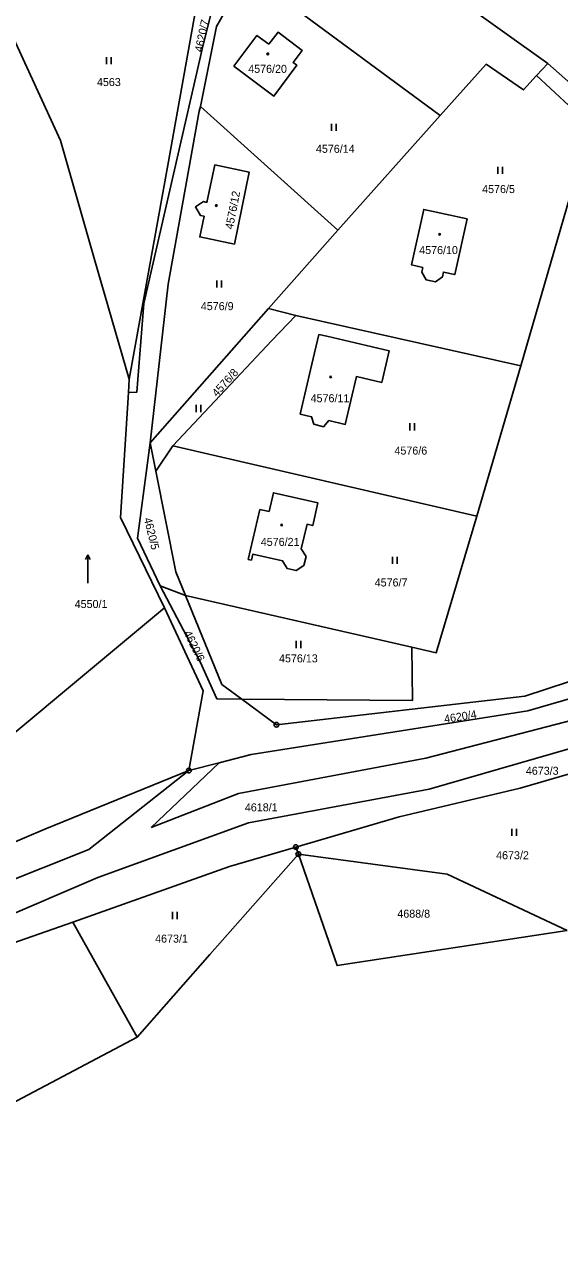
# Model space of a CAD drawing. Extents: x -733394 to -722299, y -1082822 to -1075049.
# Drawn here: x -726250.9 to -726137.2, y -1076731.2 to -1076473.5 of the extents above; entities that cross this region are included whole.
import ezdxf

# ---------------------------------------------------------------- set-up
doc = ezdxf.new("R2010")
doc.units = 0
for name, color, linetype in [('Hranice parcel', 7, 'Continuous'), ('Parcelní čísla', 7, 'Continuous'), ('Vnitřní kresba', 7, 'Continuous'), ('Značky bodu BP', 7, 'Continuous'), ('Značky budov', 7, 'Continuous'), ('Značky kultur', 7, 'Continuous')]:
    doc.layers.add(name, color=color, linetype=linetype)

msp = doc.modelspace()

# ---------------------------------------------------------------- linework, layer by layer
at = {"layer": 'Hranice parcel'}
for p, q in [((-726203.63, -1076462.5), (-726162.57, -1076492.82)), ((-726142.14, -1076484.36), (-726139.77, -1076481.78)), ((-726139.77, -1076481.78), (-726129.52, -1076490.84)), ((-726130.71, -1076494.97), (-726142.14, -1076484.36)), ((-726184.34, -1076517.16), (-726213.47, -1076490.89)), ((-726162.57, -1076492.82), (-726184.34, -1076517.16)), ((-726145.48, -1076545.97), (-726130.71, -1076494.97)), ((-726184.34, -1076517.16), (-726199.02, -1076533.81)), ((-726199.02, -1076533.81), (-726224.14, -1076562.32)), ((-726199.02, -1076533.81), (-726193.19, -1076535.32)), ((-726193.19, -1076535.32), (-726145.48, -1076545.97)), ((-726154.8, -1076577.9), (-726145.48, -1076545.97)), ((-726228.71, -1076551.69), (-726228.59, -1076548.8)), ((-726230.43, -1076578.19), (-726228.71, -1076551.69)), ((-726224.14, -1076562.32), (-726222.94, -1076568.39)), ((-726219.35, -1076563), (-726222.94, -1076568.39)), ((-726219.35, -1076563), (-726154.8, -1076577.9)), ((-726221.13, -1076597.41), (-726230.43, -1076578.19)), ((-726222.03, -1076592.76), (-726216.66, -1076594.77)), ((-726216.66, -1076594.77), (-726168.6, -1076605.76)), ((-726204.71, -1076616.79), (-726197.34, -1076622.23)), ((-726192.69, -1076649.69), (-726193.2, -1076648.22)), ((-726226.92, -1076688.58), (-726240.57, -1076664.16))]:
    msp.add_line(p, q, dxfattribs=at)
for points in [[(-726200.95, -1076442.66), (-726197.68, -1076446.72), (-726209.74, -1076465.09), (-726212.88, -1076477.84), (-726225.47, -1076532.78), (-726227, -1076551.61), (-726228.71, -1076551.69)], [(-726191.83, -1076446.71), (-726183.04, -1076451.62), (-726179.73, -1076453.22), (-726139.77, -1076481.78)], [(-726203.63, -1076462.5), (-726210.06, -1076473.92), (-726213.47, -1076490.89)], [(-726256.33, -1076469.61), (-726243.2, -1076498.15), (-726235.97, -1076523.41), (-726228.59, -1076548.8)], [(-726228.59, -1076548.8), (-726220.39, -1076503.39), (-726214.47, -1076470.17)], [(-726198.92, -1076477.69), (-726197, -1076475.16), (-726191.91, -1076479), (-726193.81, -1076481.55), (-726192.99, -1076482.17), (-726197.88, -1076488.7), (-726206.38, -1076482.32), (-726201.49, -1076475.81), (-726198.92, -1076477.69)], [(-726162.57, -1076492.82), (-726152.83, -1076481.93), (-726144.91, -1076487.39), (-726142.14, -1076484.36)], [(-726213.47, -1076490.89), (-726213.76, -1076491.89), (-726220.35, -1076528.63), (-726224.14, -1076562.32)], [(-726206.24, -1076520.17), (-726213.63, -1076518.63), (-726212.71, -1076514.22), (-726213.46, -1076514.06), (-726214.49, -1076512.23), (-726212.85, -1076511.13), (-726212.1, -1076511.28), (-726210.44, -1076503.31), (-726203.15, -1076504.84), (-726206.24, -1076520.17)], [(-726166.27, -1076525.08), (-726168.65, -1076524.56), (-726166.06, -1076512.79), (-726156.86, -1076514.81), (-726159.5, -1076526.61), (-726161.91, -1076526.1), (-726162.11, -1076527.13), (-726163.56, -1076528.14), (-726165.57, -1076527.7), (-726166.48, -1076526.11), (-726166.27, -1076525.08)], [(-726193.19, -1076535.32), (-726198.35, -1076540.63), (-726203.75, -1076546.41), (-726219.35, -1076563)], [(-726188.32, -1076539.32), (-726186.66, -1076539.7), (-726173.42, -1076542.79), (-726174.99, -1076549.53), (-726180.37, -1076548.28), (-726182.73, -1076558.44), (-726186.2, -1076557.64), (-726187.36, -1076558.92), (-726189.41, -1076558.42), (-726189.87, -1076556.8), (-726192.27, -1076556.23), (-726189.8, -1076545.62), (-726188.32, -1076539.32)], [(-726222.03, -1076592.76), (-726226.8, -1076582.63), (-726224.14, -1076562.32)], [(-726222.94, -1076568.39), (-726218.7, -1076589.76), (-726216.66, -1076594.77)], [(-726200.85, -1076576.48), (-726198.9, -1076576.92), (-726197.98, -1076572.94), (-726188.55, -1076575.12), (-726189.63, -1076579.94), (-726190.82, -1076579.66), (-726192.06, -1076584.9), (-726191.05, -1076586.49), (-726191.5, -1076588.39), (-726193.16, -1076589.47), (-726195.08, -1076589.04), (-726196.05, -1076587.42), (-726202.35, -1076585.98), (-726202.65, -1076587.26), (-726203.31, -1076587.11), (-726200.85, -1076576.48)], [(-726168.6, -1076605.76), (-726163.41, -1076606.95), (-726154.8, -1076577.9)], [(-726204.71, -1076616.79), (-726209.97, -1076616.75), (-726213.55, -1076608.85), (-726222.03, -1076592.76)], [(-726216.66, -1076594.77), (-726208.96, -1076613.65), (-726204.71, -1076616.79)], [(-726221.13, -1076597.41), (-726271.3, -1076639.23), (-726292.22, -1076651.84), (-726293.34, -1076660.98), (-726310.31, -1076688.08)], [(-726215.92, -1076631.95), (-726212.87, -1076615.03), (-726221.13, -1076597.41)], [(-726168.6, -1076605.76), (-726168.46, -1076617.05), (-726204.71, -1076616.79)], [(-726070.44, -1076618.76), (-726077.95, -1076617.37), (-726090.17, -1076611.29), (-726106.63, -1076608.46), (-726143.97, -1076619.28), (-726202.72, -1076628.56), (-726209.51, -1076630.3), (-726215.92, -1076631.95)], [(-726197.34, -1076622.23), (-726144.62, -1076616.16), (-726126.06, -1076610.07)], [(-726310.31, -1076688.08), (-726300.25, -1076681.41), (-726286.11, -1076670.16), (-726268.18, -1076653.62), (-726246.51, -1076644.38), (-726215.92, -1076631.95)], [(-726193.2, -1076648.22), (-726171.32, -1076641.82), (-726145.63, -1076635.69), (-726135.12, -1076632.67)], [(-726240.57, -1076664.16), (-726207.3, -1076652.34), (-726193.2, -1076648.22)], [(-726192.69, -1076649.69), (-726211.47, -1076671.02), (-726226.92, -1076688.58)], [(-726135.61, -1076665.91), (-726184.48, -1076673.38), (-726192.69, -1076649.69)], [(-726192.69, -1076649.69), (-726161.07, -1076653.93), (-726135.61, -1076665.91)], [(-726240.57, -1076664.16), (-726275.81, -1076676.51), (-726304.52, -1076703.36)], [(-726283.31, -1076731.18), (-726271.63, -1076711.02), (-726252.45, -1076702.13), (-726226.92, -1076688.58)]]:
    msp.add_lwpolyline(points, dxfattribs=at)
at = {"layer": 'Vnitřní kresba'}
for p, q in [((-726165.65, -1076629.32), (-726132.64, -1076620.74)), ((-726164.94, -1076635.93), (-726131.05, -1076626.15)), ((-726209.51, -1076630.3), (-726223.94, -1076644.05)), ((-726205.38, -1076636.86), (-726165.65, -1076629.32)), ((-726237.13, -1076648.73), (-726215.92, -1076631.95)), ((-726205.38, -1076636.86), (-726223.94, -1076644.05)), ((-726203.28, -1076643.08), (-726164.94, -1076635.93)), ((-726203.28, -1076643.08), (-726235.22, -1076654.67)), ((-726274.4, -1076663.53), (-726237.13, -1076648.73)), ((-726235.22, -1076654.67), (-726271.59, -1076670.24))]:
    msp.add_line(p, q, dxfattribs=at)
at = {"layer": 'Značky bodu BP'}
for centre, radius in [((-726197.34, -1076622.23), 0.5), ((-726197.34, -1076622.23), 0.0303), ((-726215.92, -1076631.95), 0.5), ((-726215.92, -1076631.95), 0.0303), ((-726193.2, -1076648.22), 0.5), ((-726193.2, -1076648.22), 0.0303), ((-726192.69, -1076649.69), 0.5), ((-726192.69, -1076649.69), 0.0303)]:
    msp.add_circle(centre, radius, dxfattribs=at)
at = {"layer": 'Značky budov'}
for centre in [(-726199.17, -1076479.74), (-726210.08, -1076511.96), (-726162.69, -1076518.08), (-726185.83, -1076548.36), (-726196.23, -1076579.8)]:
    msp.add_circle(centre, 0.175, dxfattribs=at)
at = {"layer": 'Značky kultur'}
for p, q in [((-726233.39, -1076481.92), (-726233.39, -1076480.42)), ((-726232.39, -1076481.92), (-726232.39, -1076480.42)), ((-726185.68, -1076496.08), (-726185.68, -1076494.58)), ((-726184.68, -1076496.08), (-726184.68, -1076494.58)), ((-726150.34, -1076505.23), (-726150.34, -1076503.73)), ((-726149.34, -1076505.23), (-726149.34, -1076503.73)), ((-726210, -1076529.36), (-726210, -1076527.86)), ((-726209, -1076529.36), (-726209, -1076527.86)), ((-726214.41, -1076555.81), (-726214.41, -1076554.31)), ((-726213.41, -1076555.81), (-726213.41, -1076554.31)), ((-726169.01, -1076559.7), (-726169.01, -1076558.2)), ((-726168.01, -1076559.7), (-726168.01, -1076558.2)), ((-726237.39, -1076586.15), (-726237.89, -1076587.13)), ((-726237.39, -1076592.15), (-726237.39, -1076586.15)), ((-726237.39, -1076586.15), (-726236.89, -1076587.13)), ((-726172.71, -1076588.05), (-726172.71, -1076586.55)), ((-726171.71, -1076588.05), (-726171.71, -1076586.55)), ((-726193.18, -1076605.93), (-726193.18, -1076604.43)), ((-726192.18, -1076605.93), (-726192.18, -1076604.43)), ((-726147.39, -1076645.82), (-726147.39, -1076644.32)), ((-726146.39, -1076645.82), (-726146.39, -1076644.32)), ((-726219.39, -1076663.49), (-726219.39, -1076661.99)), ((-726218.39, -1076663.49), (-726218.39, -1076661.99))]:
    msp.add_line(p, q, dxfattribs=at)

# ---------------------------------------------------------------- texts
at = {"layer": 'Parcelní čísla'}
for s, rotation, p in [('4620/7', 78, (-726213.08, -1076479.47)), ('4576/12', 79, (-726206.59, -1076517.11)), ('4576/8', 48, (-726209.95, -1076552.69)), ('4620/5', 284, (-726225.5, -1076578.46)), ('4620/6', 296, (-726217.04, -1076602.73)), ('4620/4', 9, (-726161.61, -1076621.87))]:
    msp.add_text(s, height=1.7, rotation=rotation, dxfattribs=at).set_placement(p)
for s, p in [('4576/20', (-726203.33, -1076483.77)), ('4563', (-726235.44, -1076486.58)), ('4576/14', (-726188.96, -1076500.76)), ('4576/5', (-726153.68, -1076509.31)), ('4576/10', (-726167.04, -1076522.26)), ('4576/9', (-726213.39, -1076534.17)), ('4576/11', (-726190.08, -1076553.73)), ('4576/6', (-726172.29, -1076564.85)), ('4576/21', (-726200.66, -1076584.24)), ('4576/7', (-726176.48, -1076592.86)), ('4550/1', (-726240.16, -1076597.43)), ('4576/13', (-726196.79, -1076608.98)), ('4673/3', (-726144.4, -1076632.85)), ('4618/1', (-726204.04, -1076640.62)), ('4673/2', (-726150.71, -1076650.79)), ('4688/8', (-726171.68, -1076663.21)), ('4673/1', (-726223.09, -1076668.5))]:
    msp.add_text(s, height=1.7, dxfattribs=at).set_placement(p)

doc.saveas('drawing.dxf')
